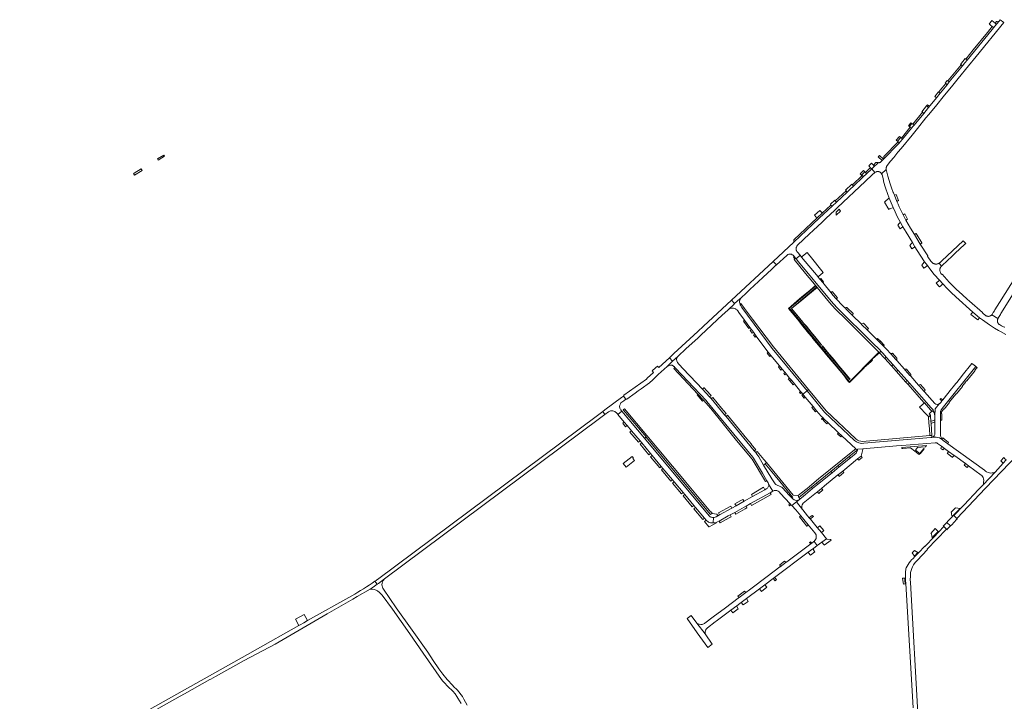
# Model space of a CAD drawing. Header units: metres. Extents: x 166325 to 190320, y 381923 to 404576.
# Tile 479 of 656: x 166775 to 167618, y 394197 to 394781. Entities that reach past the tile are written whole.
import ezdxf

# ---------------------------------------------------------------- set-up
doc = ezdxf.new("R2010")
doc.units = ezdxf.units.M
for name, color, linetype, lineweight in [('B-WE-VH-VERHARDING_ASFALT-GV', 8, 'Continuous', 18), ('B-WE-VH-VERHARDING_BETON-GV', 8, 'Continuous', 18), ('B-WE-VH-VERHARDING_BETONSTRAATSTEEN-GV', 8, 'Continuous', 18), ('B-WE-VH-VERHARDING_HALFVERHARDING-GV', 8, 'Continuous', 18), ('B-WE-VH-VERHARDING_STRAATBAKSTEEN-GV', 8, 'Continuous', 18)]:
    doc.layers.add(name, color=color, linetype=linetype, lineweight=lineweight)

msp = doc.modelspace()

# ---------------------------------------------------------------- linework, layer by layer
at = {"layer": 'B-WE-VH-VERHARDING_ASFALT-GV', "flags": 128}
for points in [[(167271.34, 394439.16), (167276.004, 394442.743), (167274.172, 394445.221), (167269.571, 394441.773), (167081.016, 394301.339)], [(167078.831, 394299.806), (167080.814, 394297.223), (167081.838, 394297.964), (167084.47, 394299.869), (167087.222, 394301.92), (167271.34, 394439.16)], [(167619.786, 394403.787), (167617.206, 394401.072), (167610.329, 394393.313), (167610.295, 394393.277), (167600.216, 394382.552), (167596.14, 394378.413), (167583.75, 394365.158), (167574.991, 394356.156), (167577.633, 394353.699), (167602.129, 394379.481), (167629.454, 394408.063)], [(167544.307, 394181.664), (167537.72, 394298.646), (167537.657, 394301.242), (167537.74, 394303.793), (167537.776, 394305.559), (167537.974, 394307.297), (167538.332, 394309.008), (167538.848, 394310.679), (167539.516, 394312.295), (167540.332, 394313.842), (167541.78, 394315.908), (167543.484, 394317.702), (167552.409, 394327.045), (167552.24, 394327.167), (167568.673, 394344.411), (167566.324, 394346.642), (167562.017, 394342.108), (167561.557, 394341.624), (167558.286, 394338.181), (167550.237, 394329.707), (167550.066, 394329.858), (167544.618, 394324.132), (167541.635, 394320.998), (167540.007, 394319.289), (167538.841, 394318.132), (167537.749, 394316.905), (167536.734, 394315.613), (167535.801, 394314.26), (167534.953, 394312.853), (167534.172, 394311.354), (167533.917, 394310.358), (167533.725, 394309.348), (167533.598, 394308.328), (167533.536, 394307.302), (167533.539, 394306.274), (167533.607, 394305.249), (167533.588, 394302.535), (167533.652, 394300.786), (167533.855, 394297.772), (167540.256, 394191.469)], [(167013.814, 394261.959), (166976.156, 394240.787), (166969.607, 394237.105), (166780.974, 394131.084), (166779.973, 394130.601), (166774.519, 394127.456), (166775.959, 394124.752), (166912.131, 394201.247), (166915.717, 394203.261), (166937.591, 394215.544), (166938.217, 394215.895), (166942.282, 394218.178), (166944.839, 394219.614), (166966.917, 394232.012), (166993.421, 394245.914), (167037.851, 394271.843), (167060, 394284.564), (167063.823, 394286.76), (167074.76, 394293.043), (167076.517, 394294.219), (167078.486, 394295.537), (167079.57, 394296.322), (167080.814, 394297.223), (167078.831, 394299.806)], [(167059.084, 394287.424), (167021.142, 394266.08), (167017.899, 394264.256), (167014.748, 394262.484), (167013.814, 394261.959)]]:
    msp.add_lwpolyline(points, dxfattribs=at)
msp.add_lwpolyline([(167574.767, 394356.364), (167573.551, 394355.125), (167570.861, 394352.303), (167569.891, 394351.267), (167568.924, 394350.25), (167572.147, 394347.187), (167573.126, 394348.214), (167577.38, 394352.678), (167578.015, 394353.344), (167577.633, 394353.699), (167574.991, 394356.156)], close=True, dxfattribs=at)
at = {"layer": 'B-WE-VH-VERHARDING_ASFALT-GV'}
for points in [[(167078.831, 394299.806, -0.0233076), (167059.084, 394287.424)], [(167081.016, 394301.339, -0.0026094), (167078.831, 394299.806)]]:
    msp.add_lwpolyline(points, format="xyb", dxfattribs=at)
at = {"layer": 'B-WE-VH-VERHARDING_BETON-GV', "flags": 128}
msp.add_lwpolyline([(167291.674, 394400.819), (167294.286, 394397.501), (167301.338, 394403.412), (167300.033, 394404.916), (167300.463, 394405.239), (167299.208, 394406.796)], close=True, dxfattribs=at)
at = {"layer": 'B-WE-VH-VERHARDING_BETONSTRAATSTEEN-GV', "flags": 128}
for points in [[(167565.924, 394714.943), (167573.981, 394724.827), (167578.767, 394730.655), (167587.475, 394741.305), (167594.042, 394749.377), (167617.813, 394778.449), (167614.688, 394780.969), (167613.689, 394779.743), (167611.459, 394777.006), (167609.057, 394774.058), (167607.831, 394772.553), (167586.352, 394746.255), (167584.451, 394743.928), (167582.305, 394741.303), (167571.093, 394727.593), (167570.41, 394726.758), (167569.138, 394725.202), (167563.607, 394718.434), (167563.268, 394718), (167560.071, 394714.071), (167554.569, 394707.358), (167553.307, 394705.809), (167549.172, 394700.736), (167540.862, 394690.539), (167539.867, 394689.318), (167538.836, 394688.059), (167531.116, 394678.636), (167529.102, 394676.258), (167528.232, 394675.279), (167527.397, 394674.34), (167514.906, 394661.66), (167514.605, 394661.36), (167513.453, 394660.204), (167512.319, 394659.049), (167512.109, 394658.863), (167511.876, 394658.708), (167511.622, 394658.588), (167511.355, 394658.506), (167511.078, 394658.462), (167510.916, 394658.455), (167510.342, 394658.474), (167508.964, 394657.173), (167507.052, 394655.373), (167504.598, 394653.063), (167507.267, 394650.047), (167507.594, 394650.274), (167507.942, 394650.468), (167508.307, 394650.626), (167508.687, 394650.747), (167509.076, 394650.829), (167509.472, 394650.871), (167509.87, 394650.873), (167510.267, 394650.836), (167510.658, 394650.759), (167511.038, 394650.643), (167511.406, 394650.489), (167511.756, 394650.3), (167512.085, 394650.076), (167512.39, 394649.82), (167512.668, 394649.535), (167512.916, 394649.223), (167513.132, 394648.889), (167517.056, 394652.634), (167516.999, 394653.034), (167516.979, 394653.446), (167516.999, 394653.858), (167517.06, 394654.266), (167517.159, 394654.667), (167517.297, 394655.055), (167517.472, 394655.429), (167517.682, 394655.784), (167517.926, 394656.117), (167520.828, 394659.695), (167523.472, 394662.958), (167527.123, 394667.435), (167529.786, 394670.686), (167539.144, 394682.142), (167543.791, 394687.85), (167551.074, 394696.775), (167553.555, 394699.815), (167560.339, 394708.123)], [(167611.459, 394777.006), (167611.226, 394777.198), (167610.32, 394777.943), (167608.941, 394779.078), (167607.657, 394780.136), (167605.289, 394777.214), (167605.745, 394776.83), (167606.318, 394776.348), (167607.912, 394775.008), (167608.831, 394774.246), (167609.057, 394774.058)], [(167613.689, 394779.743), (167611.641, 394779.549), (167610.32, 394777.943), (167611.226, 394777.198), (167611.459, 394777.006)], [(167585.222, 394747.193), (167586.104, 394746.461), (167586.352, 394746.255), (167607.831, 394772.553), (167609.057, 394774.058), (167608.831, 394774.246), (167607.912, 394775.008), (167603.758, 394769.919), (167591.682, 394755.161)], [(167586.352, 394746.255), (167586.104, 394746.461), (167585.222, 394747.193), (167584.66, 394747.649), (167580.629, 394742.708), (167581.198, 394742.264), (167582.063, 394741.513), (167582.305, 394741.303), (167584.451, 394743.928)], [(167581.198, 394742.264), (167571.337, 394730.211), (167569.965, 394728.537), (167570.853, 394727.794), (167571.093, 394727.593), (167582.305, 394741.303), (167582.063, 394741.513)], [(167567.478, 394726.655), (167568.047, 394726.182), (167568.909, 394725.407), (167569.138, 394725.202), (167570.41, 394726.758), (167571.093, 394727.593), (167570.853, 394727.794), (167569.965, 394728.537), (167569.403, 394728.982)], [(167569.138, 394725.202), (167568.909, 394725.407), (167568.047, 394726.182), (167563.405, 394720.496), (167562.121, 394718.958), (167563.268, 394718), (167563.607, 394718.434)], [(167560.071, 394714.071), (167563.268, 394718), (167562.121, 394718.958), (167561.744, 394719.273), (167558.566, 394715.282)], [(167553.307, 394705.809), (167553.08, 394706.003), (167552.193, 394706.765), (167551.622, 394707.201), (167547.477, 394702.145), (167548.049, 394701.675), (167548.93, 394700.938), (167549.172, 394700.736)], [(167554.569, 394707.358), (167553.462, 394707.24), (167552.423, 394708.133), (167551.622, 394707.201), (167552.193, 394706.765), (167553.08, 394706.003), (167553.307, 394705.809)], [(167548.049, 394701.675), (167539.717, 394691.486), (167540.617, 394690.742), (167540.862, 394690.539), (167549.172, 394700.736), (167548.93, 394700.938)], [(167537.673, 394688.975), (167529.996, 394679.582), (167530.887, 394678.833), (167531.116, 394678.636), (167538.836, 394688.059), (167538.582, 394688.259)], [(167539.127, 394691.948), (167538.234, 394692.63), (167536.199, 394690.14), (167537.108, 394689.453)], [(167538.582, 394688.259), (167538.836, 394688.059), (167539.867, 394689.318), (167540.862, 394690.539), (167540.617, 394690.742), (167539.717, 394691.486), (167539.127, 394691.948), (167537.108, 394689.453), (167537.673, 394688.975)], [(167528.232, 394675.279), (167529.102, 394676.258), (167531.116, 394678.636), (167530.887, 394678.833), (167529.996, 394679.582), (167529.422, 394680.033), (167526.626, 394676.755), (167527.176, 394676.259), (167528.026, 394675.471)], [(167527.176, 394676.259), (167514.873, 394663.746), (167514.906, 394661.66), (167527.397, 394674.34), (167528.232, 394675.279), (167528.026, 394675.471)], [(166898.689, 394664.029), (166898.109, 394664.881), (166892.644, 394661.649), (166893.261, 394660.693)], [(167514.605, 394661.36), (167511.322, 394664.544), (167510.24, 394663.436), (167513.453, 394660.204)], [(166879.462, 394651.778), (166878.611, 394653.206), (166872.557, 394649.518), (166871.978, 394649.165), (166872.813, 394647.736)], [(167465.612, 394610.891), (167472.717, 394617.583), (167475.257, 394619.977), (167498.927, 394642.252), (167505.285, 394648.199), (167507.014, 394649.833), (167507.267, 394650.047), (167504.598, 394653.063), (167500.22, 394648.942), (167497.386, 394646.274), (167489.048, 394638.425), (167486.133, 394635.681), (167483.595, 394633.295), (167474.41, 394624.658), (167470.656, 394621.127), (167459.691, 394610.816), (167437.888, 394590.275), (167420.073, 394573.906), (167422.906, 394570.867), (167431.837, 394579.058), (167432.113, 394579.302), (167432.431, 394579.533), (167432.772, 394579.731), (167433.131, 394579.893), (167433.504, 394580.018), (167433.889, 394580.104), (167434.28, 394580.151), (167434.673, 394580.158), (167435.066, 394580.125), (167435.453, 394580.052), (167435.83, 394579.941), (167436.195, 394579.792), (167436.542, 394579.606), (167436.869, 394579.386), (167437.172, 394579.135), (167437.448, 394578.853), (167438.178, 394577.963), (167439.315, 394576.566), (167439.744, 394576.033), (167443.217, 394579.144), (167442.704, 394579.76), (167441.512, 394581.172), (167440.781, 394582.059), (167440.722, 394582.135), (167440.487, 394582.477), (167440.286, 394582.84), (167440.12, 394583.221), (167439.993, 394583.616), (167439.903, 394584.021), (167439.854, 394584.433), (167439.844, 394584.848), (167439.874, 394585.262), (167439.944, 394585.671), (167440.052, 394586.072), (167440.199, 394586.46), (167440.383, 394586.832), (167440.602, 394587.185), (167440.853, 394587.515), (167441.135, 394587.819), (167451.321, 394597.426), (167454.341, 394600.274), (167462.076, 394607.569)], [(167502.729, 394653.339), (167499.225, 394650.025), (167500.005, 394649.177), (167500.22, 394648.942), (167504.598, 394653.063), (167504.375, 394653.297), (167503.585, 394654.127)], [(167507.052, 394655.373), (167506.84, 394655.601), (167506.06, 394656.442), (167504.519, 394658.042), (167502.047, 394655.738), (167503.585, 394654.127), (167504.375, 394653.297), (167504.598, 394653.063)], [(167508.964, 394657.173), (167510.342, 394658.474), (167508.257, 394658.522), (167506.06, 394656.442), (167506.84, 394655.601), (167507.052, 394655.373)], [(167496.383, 394647.34), (167488.038, 394639.511), (167488.831, 394638.659), (167489.048, 394638.425), (167497.386, 394646.274), (167497.165, 394646.509)], [(167498.683, 394650.522), (167497.711, 394651.613), (167494.848, 394648.901), (167495.836, 394647.858)], [(167496.383, 394647.34), (167497.165, 394646.509), (167497.386, 394646.274), (167500.22, 394648.942), (167500.005, 394649.177), (167499.225, 394650.025), (167498.683, 394650.522), (167495.836, 394647.858)], [(167483.595, 394633.295), (167486.133, 394635.681), (167489.048, 394638.425), (167488.831, 394638.659), (167488.038, 394639.511), (167487.487, 394640.036), (167482.076, 394634.904), (167482.583, 394634.378), (167483.379, 394633.526)], [(167482.583, 394634.378), (167473.404, 394625.747), (167474.191, 394624.895), (167474.41, 394624.658), (167483.595, 394633.295), (167483.379, 394633.526)], [(167519.175, 394618.299), (167519.672, 394618.772), (167520.31, 394619.048), (167522.863, 394620.154), (167519.639, 394627.971), (167518.923, 394627.672), (167516.144, 394625.131), (167515.513, 394624.554)], [(167526.167, 394625.323), (167527.657, 394626.005), (167525.576, 394631.3), (167524.004, 394630.752)], [(167457.817, 394611.069), (167437.975, 394592.358), (167437.888, 394590.275), (167459.691, 394610.816), (167470.656, 394621.127), (167470.436, 394621.361), (167469.654, 394622.193), (167462.256, 394615.242)], [(167469.654, 394622.193), (167470.436, 394621.361), (167470.656, 394621.127), (167474.41, 394624.658), (167474.191, 394624.895), (167473.404, 394625.747), (167472.879, 394626.26), (167469.162, 394622.767)], [(167457.022, 394611.909), (167457.817, 394611.069), (167462.256, 394615.242), (167461.468, 394616.074), (167460.887, 394616.703), (167460.105, 394617.549), (167455.676, 394613.363)], [(167474.199, 394613.52), (167477.76, 394616.892), (167476.704, 394618.617), (167474.031, 394616.126)], [(167535.389, 394609.962), (167532.933, 394614.619), (167531.461, 394613.847), (167533.913, 394609.159)], [(167531.361, 394603.386), (167529.242, 394607.157), (167528.572, 394606.783), (167528.046, 394606.213), (167526.968, 394605.046), (167528.907, 394601.889), (167530.547, 394602.889)], [(167547.574, 394589.584), (167547.512, 394589.687), (167542.666, 394597.667), (167541.219, 394596.808), (167546.173, 394588.715)], [(167541.695, 394586.348), (167539.473, 394589.978), (167538.519, 394588.895), (167537.237, 394587.438), (167538.89, 394584.659), (167540.497, 394585.627)], [(167565.235, 394570.717), (167566.702, 394572.087), (167567.435, 394572.767), (167575.175, 394579.951), (167576.123, 394580.835), (167584.152, 394588.319), (167585.217, 394589.299), (167583.036, 394591.453), (167564.601, 394574.307), (167563.297, 394573.067), (167562.762, 394572.601), (167562.468, 394572.39), (167564.316, 394569.838), (167564.633, 394570.155)], [(167438.178, 394577.963), (167437.646, 394577.457), (167438.784, 394576.079), (167439.315, 394576.566)], [(167444.544, 394577.526), (167458.66, 394560.611), (167459.354, 394561.189), (167462.614, 394563.94), (167463.056, 394564.307), (167451.832, 394578.291), (167451.548, 394578.645), (167449.24, 394581.46), (167445.389, 394578.234)], [(167419.056, 394567.276), (167422.02, 394570.025), (167422.906, 394570.867), (167420.073, 394573.906), (167384.337, 394540.695), (167387.158, 394537.688), (167391.461, 394541.725), (167392.337, 394542.502), (167397.243, 394547.045), (167400.081, 394549.673), (167407.679, 394556.709), (167411.225, 394560.003)], [(167438.784, 394576.079), (167438.105, 394575.429), (167447.864, 394563.605), (167454.044, 394556.117), (167456.524, 394553.113), (167456.698, 394552.902), (167457.463, 394551.976), (167457.848, 394551.509), (167467.05, 394540.36), (167470.52, 394536.25), (167473.99, 394532.59), (167482.355, 394524.342), (167483.883, 394522.836), (167503.685, 394503.312), (167510.144, 394496.657), (167510.687, 394496.098), (167511.159, 394495.612), (167512.523, 394496.902), (167511.472, 394498.014), (167505.352, 394504.096), (167475.23, 394533.82), (167471.8, 394537.39), (167468.37, 394541.45), (167441.935, 394573.412), (167439.744, 394576.033), (167439.315, 394576.566)], [(167549.791, 394568.45), (167552.275, 394570.321), (167549.976, 394573.408), (167549.338, 394572.96), (167548.672, 394572.092), (167547.932, 394571.129), (167547.559, 394570.642), (167549.408, 394568.162)], [(167609.727, 394531.528), (167608.731, 394529.976), (167607.764, 394528.456), (167607.549, 394528.182), (167612.695, 394524.867), (167612.889, 394525.212), (167613.874, 394526.796), (167614.835, 394528.327), (167615.342, 394529.138), (167627.333, 394548.332), (167630.37, 394553.235), (167636.939, 394563.725), (167631.782, 394566.923), (167625.226, 394556.441), (167623.704, 394553.949), (167614.184, 394538.707), (167610.214, 394532.33)], [(167460.218, 394558.716), (167462.614, 394555.8), (167463.213, 394556.423), (167460.913, 394559.288)], [(167562.803, 394551.967), (167563.692, 394552.788), (167565.603, 394554.552), (167562.608, 394557.848), (167559.777, 394555.326)], [(167470.83, 394547.953), (167469.785, 394547.072), (167471.43, 394545.07), (167474.264, 394541.765), (167475.262, 394542.709)], [(167482.322, 394533.405), (167482.562, 394533.167), (167487.598, 394528.182), (167488.279, 394527.508), (167488.681, 394529.199), (167483.33, 394534.408), (167483.14, 394534.231), (167482.563, 394534.419), (167481.542, 394534.177)], [(167597.033, 394525.629), (167591.349, 394530.514), (167590.173, 394529.154), (167589.597, 394528.49), (167595.552, 394523.75)], [(167395.537, 394523.655), (167394.603, 394522.779), (167399.256, 394516.488), (167400.292, 394517.223)], [(167500.752, 394515.163), (167501.763, 394516.319), (167497.487, 394520.898), (167495.442, 394520.417), (167496.243, 394519.625)], [(167401.518, 394515.564), (167400.522, 394514.769), (167402.277, 394512.367), (167403.31, 394513.141)], [(167404.462, 394511.582), (167403.38, 394510.811), (167404.69, 394509.08), (167405.714, 394509.889)], [(167508.834, 394507.115), (167511.29, 394504.65), (167512.013, 394505.386), (167509.452, 394507.801), (167508.454, 394507.493)], [(167415.982, 394496.051), (167414.989, 394495.232), (167417.296, 394492.441), (167418.287, 394493.252)], [(167511.159, 394495.612), (167515.411, 394491.23), (167515.799, 394490.794), (167517.066, 394491.922), (167514.4, 394494.917), (167512.523, 394496.902)], [(167314.198, 394469.927), (167317.011, 394472.473), (167321.713, 394476.827), (167329.41, 394483.953), (167334.019, 394488.325), (167331.269, 394491.359), (167322.198, 394482.9), (167321.066, 394484.192), (167319.372, 394482.664), (167316.536, 394480.106), (167317.728, 394478.804), (167312.296, 394473.772), (167311.529, 394473.1), (167292.324, 394459.169), (167292.08, 394458.55), (167291.948, 394458.452), (167293.823, 394455.814), (167294.81, 394455.89), (167301.943, 394461.021), (167304.55, 394462.916), (167307.021, 394464.712)], [(167425.641, 394484.321), (167424.609, 394483.489), (167426.812, 394480.802), (167427.842, 394481.648)], [(167515.799, 394490.794), (167521.612, 394484.256), (167522.883, 394485.387), (167517.066, 394491.922)], [(167521.612, 394484.256), (167525.737, 394479.618), (167527.01, 394480.751), (167522.883, 394485.387)], [(167363.409, 394453.844), (167362.793, 394454.576), (167336.45, 394482.487), (167335.902, 394483.102), (167334.995, 394482.179), (167355.686, 394460.247), (167360.521, 394454.984), (167366.753, 394447.967), (167376.174, 394436.087), (167376.096, 394436.025), (167381.903, 394428.861), (167388.745, 394420.513), (167393.173, 394415.094), (167402.098, 394404.288), (167402.184, 394404.351), (167413.631, 394385.15), (167414.868, 394385.85), (167410.912, 394392.485), (167403.232, 394405.401), (167403.011, 394405.739), (167402.77, 394406.022)], [(167430.403, 394478.539), (167429.408, 394477.741), (167429.373, 394477.713), (167430.219, 394476.679), (167431.241, 394477.521)], [(167525.737, 394479.618), (167533.658, 394470.711), (167534.935, 394471.847), (167527.01, 394480.751)], [(167434.179, 394473.954), (167433.269, 394473.248), (167433.131, 394473.141), (167434.496, 394471.452), (167434.786, 394471.164), (167435.808, 394471.976), (167435.54, 394472.301)], [(167435.808, 394471.976), (167434.786, 394471.164), (167437.331, 394468.085), (167438.307, 394468.94)], [(167535.709, 394468.405), (167536.987, 394469.543), (167534.935, 394471.847), (167533.658, 394470.711)], [(167355.686, 394460.247), (167354.926, 394459.531), (167359.695, 394454.239), (167360.521, 394454.984)], [(167360.945, 394465.639), (167360.837, 394465.565), (167359.618, 394464.377), (167365.737, 394457.885), (167367.046, 394458.999), (167362.942, 394463.205)], [(167443.695, 394462.398), (167442.653, 394461.561), (167443.456, 394460.593), (167444.481, 394461.444)], [(167445.655, 394460.019), (167444.619, 394459.183), (167446.687, 394456.706), (167447.692, 394457.545)], [(167378.498, 394442.444), (167379.753, 394443.443), (167375.941, 394448.101), (167376.034, 394448.177), (167368.418, 394457.399), (167367.091, 394456.332)], [(167549.75, 394452.615), (167545.693, 394448.888), (167551.451, 394442.747), (167553.167, 394440.916), (167553.249, 394440.426), (167554.867, 394441.992), (167553.798, 394443.166), (167556.536, 394445.702), (167555.644, 394446.128), (167555.338, 394446.4), (167555.05, 394446.655)], [(167563.379, 394455.506), (167564.722, 394454.332), (167565.433, 394455.218), (167564.219, 394456.191), (167563.859, 394456.479), (167563.164, 394455.694)], [(167312.037, 394424.667), (167311.999, 394424.635), (167292.669, 394447.6), (167291.638, 394446.811), (167292, 394446.383), (167311.356, 394423.464), (167311.295, 394423.413), (167329.152, 394401.897), (167366.542, 394357.067), (167367.79, 394358.15), (167366.942, 394359.182), (167366.778, 394359.069), (167345.315, 394384.788), (167344.113, 394386.23)], [(167405.248, 394412.493), (167401.401, 394417.167), (167401.518, 394417.268), (167397.688, 394421.861), (167388.795, 394432.77), (167388.748, 394432.732), (167381.071, 394442.023), (167379.757, 394440.953), (167403.929, 394411.555)], [(167454.356, 394449.452), (167453.372, 394448.64), (167456.489, 394444.953), (167457.349, 394445.818)], [(167553.965, 394432.306), (167554.034, 394431.045), (167554.048, 394430.778), (167554.385, 394424.593), (167556.104, 394424.766), (167555.464, 394434.861), (167555.344, 394436.752), (167555.037, 394441.589), (167554.867, 394441.992), (167553.249, 394440.426), (167553.361, 394439.753)], [(167292.53, 394436.207), (167291.235, 394435.132), (167293.72, 394432.162), (167295.03, 394433.262)], [(167461.616, 394439.119), (167462.279, 394438.49), (167463.244, 394439.373), (167462.629, 394440.046)], [(167463.811, 394438.754), (167462.94, 394437.863), (167466.17, 394434.785), (167467.044, 394435.704)], [(167558.659, 394438.113), (167555.344, 394436.752), (167555.464, 394434.861), (167558.656, 394436.313)], [(167297.461, 394427.668), (167304.734, 394418.948), (167306.065, 394420.019), (167298.777, 394428.769)], [(167476.202, 394427.064), (167475.39, 394426.131), (167478.015, 394423.471), (167479.017, 394424.408)], [(167313.726, 394408.189), (167315.046, 394409.278), (167307.521, 394418.3), (167306.2, 394417.209)], [(167412.211, 394404.017), (167406.479, 394411.001), (167405.249, 394409.991), (167406.177, 394408.818), (167407.817, 394406.3), (167411.902, 394399.421), (167413.183, 394400.434), (167414.352, 394401.458)], [(167485.328, 394406.716), (167492.356, 394412.452), (167492.326, 394412.869), (167491.294, 394412.825), (167490.882, 394413.214), (167489.794, 394412.329), (167459.083, 394387.484), (167453.179, 394382.632), (167449.262, 394379.417), (167444.538, 394375.538), (167441.686, 394373.19), (167442.15, 394371.565), (167443.447, 394372.6), (167452.977, 394380.364), (167452.953, 394380.394), (167457.281, 394383.916), (167469.628, 394393.907), (167475.847, 394398.965)], [(167543.853, 394414.513), (167550.544, 394415.084), (167550.746, 394415.101), (167551.599, 394416.188), (167530.451, 394414.507), (167530.377, 394413.471), (167531.182, 394413.534), (167537.89, 394414.059), (167541.548, 394411.211), (167544.121, 394409.153), (167545.238, 394408.34), (167545.926, 394409.162), (167546.094, 394409.007), (167549.513, 394413.223), (167549.254, 394413.469), (167545.811, 394409.157), (167542.018, 394412.129)], [(167565.521, 394412.475), (167566.023, 394412.848), (167567.001, 394413.577), (167564.36, 394415.491), (167564.023, 394414.135), (167563.877, 394413.548)], [(167573.919, 394405.9), (167574.233, 394406.324), (167575.203, 394407.634), (167570.547, 394411.008), (167569.74, 394409.996), (167569.463, 394409.649), (167569.365, 394409.526)], [(167322.981, 394397.081), (167324.308, 394398.168), (167316.463, 394407.554), (167315.126, 394406.489)], [(167486.301, 394405.503), (167485.328, 394406.716), (167475.847, 394398.965), (167476.814, 394397.792)], [(167493.442, 394403.5), (167496.428, 394405.927), (167495.546, 394407.014), (167492.546, 394404.605), (167493.24, 394403.748)], [(167584.876, 394400.625), (167583.822, 394399.259), (167586.451, 394397.353), (167587.504, 394398.721)], [(167619.786, 394403.787), (167618.487, 394405.086), (167618.106, 394405.467), (167617.752, 394405.786), (167615.208, 394402.901), (167617.206, 394401.072)], [(167324.434, 394395.419), (167332.597, 394385.563), (167333.907, 394386.654), (167325.722, 394396.434)], [(167470.586, 394392.739), (167469.628, 394393.907), (167457.281, 394383.916), (167458.273, 394382.71)], [(167479.777, 394394.191), (167478.956, 394393.522), (167475.985, 394391.131), (167475.678, 394390.881), (167476.317, 394390.189), (167476.821, 394389.645), (167480.829, 394392.917), (167480.472, 394393.355)], [(167334.02, 394383.851), (167341.721, 394374.627), (167343.048, 394375.718), (167335.331, 394384.922)], [(167400.772, 394366.337), (167401.609, 394364.839), (167418.385, 394374.2), (167418.184, 394374.58), (167417.582, 394375.714)], [(167401.467, 394374.218), (167402.499, 394372.377), (167413.037, 394378.233), (167411.85, 394380.342)], [(167436.076, 394371.257), (167436.918, 394372.057), (167436.519, 394372.164), (167436.477, 394372.214), (167434.668, 394374.521), (167433.793, 394373.7)], [(167453.917, 394379.187), (167452.977, 394380.364), (167443.447, 394372.6), (167442.15, 394371.565), (167443.237, 394370.376), (167444.444, 394371.372), (167447.93, 394374.248)], [(167461.618, 394379.421), (167458.086, 394376.551), (167458.828, 394375.679), (167459.282, 394375.098), (167462.747, 394378.085), (167462.277, 394378.657)], [(167350.87, 394363.65), (167352.182, 394364.73), (167344.46, 394374.008), (167343.14, 394372.892)], [(167395.195, 394368.319), (167394.045, 394369.86), (167392.444, 394368.956), (167387.425, 394366.122), (167388.333, 394364.487)], [(167361.302, 394353.846), (167353.617, 394363.002), (167352.313, 394361.915), (167359.976, 394352.736)], [(167373.418, 394358.316), (167374.273, 394356.705), (167384.75, 394362.514), (167383.855, 394364.139)], [(167388.111, 394357.362), (167396.11, 394361.806), (167397.706, 394362.633), (167396.918, 394364.203), (167395.292, 394363.302), (167387.265, 394358.859)], [(167576.41, 394362.832), (167572.648, 394358.887), (167572.838, 394358.094), (167573.04, 394357.253), (167573.551, 394355.125), (167574.767, 394356.364), (167580.438, 394362.145)], [(167383.244, 394356.631), (167381.741, 394355.799), (167373.826, 394351.413), (167374.662, 394349.898), (167382.584, 394354.266), (167384.05, 394355.119)], [(167442.792, 394354.985), (167449.1, 394347.039), (167449.455, 394347.356), (167450.288, 394348.102), (167443.852, 394355.848)], [(167451.889, 394353.184), (167452.298, 394353.512), (167453.869, 394354.672), (167454.592, 394355.252), (167453.652, 394356.249), (167453.065, 394355.783), (167451.038, 394354.22)], [(167568.924, 394350.25), (167566.722, 394347.932), (167565.889, 394347.055), (167566.324, 394346.642), (167568.673, 394344.411), (167569.108, 394343.998), (167569.953, 394344.884), (167572.147, 394347.187)], [(167461.463, 394341.541), (167463.157, 394342.945), (167463.653, 394343.356), (167460.256, 394347.302), (167458.548, 394345.787), (167457.976, 394345.782)], [(167557.851, 394338.594), (167561.582, 394342.521), (167558.863, 394344.959), (167555.315, 394340.852), (167555.848, 394340.377), (167556.343, 394337.006)], [(167465.794, 394336.274), (167461.903, 394333.365), (167463.467, 394331.239), (167463.794, 394330.794), (167469.763, 394335.126), (167469.383, 394335.576), (167466.267, 394335.812)], [(167450.179, 394324.6), (167451.605, 394322.8), (167452.036, 394322.255), (167455.739, 394325.029), (167455.575, 394325.268), (167454.625, 394326.648), (167454.698, 394327.978), (167454.045, 394327.49)], [(167544.183, 394324.546), (167541.246, 394326.303), (167539.222, 394324.14), (167541.2, 394321.412)], [(167421.438, 394303.111), (167420.202, 394302.187), (167421.791, 394300.146), (167423.034, 394301.235)], [(167530.908, 394302.289), (167531.88, 394297.422), (167533.256, 394297.736), (167533.053, 394300.755), (167532.988, 394302.513), (167531.301, 394302.331)], [(167396.637, 394290.155), (167395.644, 394291.232), (167389.976, 394287.079), (167390.924, 394285.878)], [(167414.703, 394294.782), (167413.045, 394296.836), (167408.51, 394293.446), (167410.182, 394291.026)], [(167398.803, 394282.445), (167397.257, 394285.032), (167392.633, 394281.575), (167394.588, 394279.608)], [(167390.114, 394276.282), (167388.921, 394278.072), (167388.925, 394278.801), (167383.884, 394275.03), (167385.634, 394272.759)], [(167354.781, 394264.014), (167349.925, 394270.434), (167346.403, 394267.932), (167355.115, 394255.737), (167364.26, 394243.031), (167367.783, 394245.78), (167361.915, 394254.734)]]:
    msp.add_lwpolyline(points, close=True, dxfattribs=at)
for points in [[(167618.417, 394517.706), (167617.983, 394517.586), (167617.492, 394517.84), (167615.908, 394518.716), (167614.246, 394519.736), (167613.943, 394519.931), (167613.632, 394520.175), (167613.347, 394520.45), (167613.091, 394520.752), (167612.867, 394521.078), (167612.677, 394521.425), (167612.523, 394521.79), (167612.407, 394522.168), (167612.33, 394522.556), (167612.292, 394522.95), (167612.294, 394523.346), (167612.336, 394523.74), (167612.418, 394524.127), (167612.538, 394524.504), (167612.695, 394524.867), (167607.549, 394528.182), (167607.274, 394527.892), (167606.973, 394527.632), (167606.646, 394527.403), (167606.298, 394527.208), (167605.932, 394527.048), (167605.553, 394526.926), (167605.163, 394526.843), (167604.766, 394526.799), (167604.367, 394526.795), (167603.97, 394526.832), (167603.579, 394526.907), (167603.196, 394527.022), (167602.828, 394527.174), (167602.476, 394527.362), (167599.437, 394529.834), (167599.642, 394530.078), (167588.28, 394539.898), (167586.421, 394541.55), (167586.415, 394541.549), (167582.4, 394545.119), (167577.043, 394550.034), (167575.033, 394551.974), (167570.96, 394556.192), (167564.84, 394562.928), (167564.611, 394562.713), (167564.317, 394563.064), (167564.145, 394563.263), (167563.876, 394563.621), (167563.64, 394564.002), (167563.439, 394564.402), (167563.275, 394564.819), (167563.148, 394565.249), (167563.06, 394565.688), (167563.012, 394566.134), (167563.004, 394566.582), (167563.035, 394567.029), (167563.107, 394567.471), (167563.217, 394567.906), (167563.366, 394568.328), (167563.552, 394568.736), (167563.773, 394569.125), (167564.029, 394569.494), (167564.316, 394569.838), (167562.468, 394572.39), (167562.088, 394572.16), (167561.688, 394571.966), (167561.272, 394571.808), (167560.844, 394571.689), (167560.407, 394571.608), (167559.964, 394571.567), (167559.52, 394571.567), (167559.077, 394571.606), (167558.64, 394571.684), (167558.211, 394571.802), (167557.795, 394571.958), (167557.394, 394572.15), (167557.012, 394572.378), (167556.653, 394572.639), (167556.318, 394572.931), (167556.011, 394573.253), (167555.734, 394573.6), (167555.338, 394574.09), (167552.806, 394577.658), (167552.496, 394578.113), (167552.602, 394578.54), (167546.173, 394588.715), (167541.219, 394596.808), (167537.802, 394602.463), (167533.913, 394609.159), (167531.461, 394613.847), (167530.425, 394615.923), (167529.306, 394618.248), (167528.223, 394620.59), (167527.177, 394622.949), (167526.167, 394625.323), (167524.004, 394630.752), (167523.289, 394632.7), (167522.878, 394632.91), (167521.482, 394636.952), (167520.333, 394640.444), (167518.475, 394646.981), (167517.614, 394650.346), (167517.056, 394652.634), (167513.132, 394648.889), (167513.456, 394648.113), (167514.016, 394646.108), (167514.35, 394644.573), (167515.079, 394641.596), (167516.179, 394637.82), (167516.74, 394636.083), (167518.054, 394632.154), (167519.639, 394627.971), (167522.863, 394620.154), (167524.575, 394616.354), (167526.521, 394612.372), (167529.242, 394607.157), (167531.361, 394603.386), (167533.991, 394598.948), (167539.473, 394589.978), (167541.695, 394586.348), (167543.564, 394583.254), (167549.976, 394573.408), (167552.275, 394570.321), (167554.465, 394567.443), (167558.261, 394562.778), (167562.608, 394557.848), (167565.603, 394554.552), (167569.145, 394550.792), (167572.665, 394547.216), (167576.653, 394543.529), (167591.349, 394530.514), (167597.033, 394525.629), (167599.504, 394523.73), (167601.507, 394522.274), (167605.644, 394519.474), (167609.903, 394516.761), (167613.39, 394514.691), (167614.975, 394513.776), (167619.521, 394511.33)], [(167462.614, 394555.8), (167460.218, 394558.716), (167458.81, 394560.43), (167458.66, 394560.611), (167444.544, 394577.526), (167443.217, 394579.144), (167439.744, 394576.033), (167441.935, 394573.412), (167468.37, 394541.45), (167471.8, 394537.39), (167475.23, 394533.82), (167505.352, 394504.096), (167511.472, 394498.014), (167512.523, 394496.902), (167514.4, 394494.917), (167517.066, 394491.922), (167522.883, 394485.387), (167527.01, 394480.751), (167534.935, 394471.847), (167536.987, 394469.543), (167555.689, 394448.533)], [(167558.648, 394452.174), (167549.732, 394462.206), (167549.224, 394462.778), (167545.22, 394467.284), (167544.709, 394467.859), (167538.002, 394475.404), (167537.281, 394476.216), (167533.229, 394480.776), (167532.584, 394481.502), (167526.003, 394488.906), (167525.039, 394489.991), (167521.217, 394494.293), (167520.739, 394494.825), (167517.629, 394498.287), (167514.95, 394500.977), (167514.533, 394501.395), (167511.29, 394504.65), (167508.834, 394507.115), (167508.454, 394507.493), (167500.752, 394515.163), (167496.243, 394519.625), (167495.442, 394520.417), (167488.279, 394527.508), (167487.598, 394528.182), (167482.562, 394533.167), (167482.322, 394533.405), (167481.542, 394534.177), (167478.66, 394537.03), (167475.28, 394540.58), (167474.264, 394541.765), (167471.43, 394545.07), (167469.785, 394547.072), (167462.614, 394555.8)], [(167376.842, 394528.049), (167378.395, 394529.494), (167381.769, 394532.632), (167386.631, 394537.194), (167387.158, 394537.688), (167384.337, 394540.695), (167360.388, 394518.427), (167355.522, 394513.906), (167335.112, 394494.942), (167331.269, 394491.359), (167334.019, 394488.325), (167338.351, 394492.252)], [(167392.337, 394542.502), (167391.461, 394541.725), (167387.158, 394537.688), (167386.631, 394537.194), (167381.769, 394532.632)], [(167393.374, 394534.421), (167392.039, 394536.449)], [(167338.58, 394492.498), (167345.679, 394499.102), (167347.969, 394501.233), (167355.772, 394508.491), (167358.046, 394510.603), (167376.842, 394528.049)], [(167389.28, 394532.176), (167389.774, 394531.452), (167390.87, 394529.969), (167395.537, 394523.655), (167400.292, 394517.223), (167401.518, 394515.564), (167403.31, 394513.141), (167404.462, 394511.582), (167405.714, 394509.889), (167415.601, 394496.513), (167415.982, 394496.051), (167418.287, 394493.252), (167425.641, 394484.321), (167427.842, 394481.648), (167430.403, 394478.539), (167431.241, 394477.521), (167434.179, 394473.954), (167435.54, 394472.301), (167435.808, 394471.976), (167438.307, 394468.94), (167443.695, 394462.398), (167444.481, 394461.444), (167445.655, 394460.019), (167449.21, 394462.959), (167419.267, 394499.361), (167393.374, 394534.421)], [(167338.351, 394492.252), (167334.019, 394488.325), (167329.41, 394483.953)], [(167421.248, 394384.032), (167418.935, 394387.679), (167411.902, 394399.421), (167407.817, 394406.3), (167406.177, 394408.818), (167405.249, 394409.991), (167403.929, 394411.555), (167379.757, 394440.953), (167378.498, 394442.444), (167367.091, 394456.332), (167366.438, 394457.111), (167365.737, 394457.885), (167359.618, 394464.377), (167349.073, 394475.598), (167347.926, 394476.818), (167339.135, 394486.172), (167338.558, 394486.847)], [(167565.021, 394447.971), (167593.81, 394483.789), (167593.24, 394484.248), (167592.555, 394484.8), (167591.088, 394485.982), (167590.49, 394486.464), (167590.423, 394486.38), (167582.076, 394475.971), (167581.444, 394475.183), (167577.41, 394470.153), (167576.668, 394469.228), (167574.321, 394466.301), (167572.968, 394464.615), (167565.571, 394455.391), (167565.433, 394455.218), (167564.722, 394454.332)], [(167335.387, 394483.678), (167335.902, 394483.102), (167336.45, 394482.487), (167362.793, 394454.576), (167363.409, 394453.844), (167402.77, 394406.022), (167403.011, 394405.739), (167403.232, 394405.401), (167410.912, 394392.485), (167414.868, 394385.85), (167415.8, 394384.265)], [(167564.591, 394437.921), (167564.627, 394443.285), (167564.377, 394443.276), (167564.374, 394444.916), (167566.394, 394447.527), (167566.672, 394447.304), (167571.311, 394453.072), (167571.063, 394453.271), (167576.941, 394460.486), (167577.147, 394460.328), (167582.332, 394466.774), (167582.359, 394467.317), (167583.758, 394469.01), (167584.101, 394468.974), (167584.402, 394469.348), (167584.424, 394469.778), (167585.81, 394471.426), (167586.082, 394471.437), (167593.194, 394480.279), (167593.028, 394480.679), (167594.615, 394482.593), (167595.149, 394482.71), (167595.094, 394482.754), (167593.81, 394483.789), (167565.021, 394447.971)], [(167555.689, 394448.533), (167536.987, 394469.543), (167535.709, 394468.405), (167549.395, 394453.014), (167549.75, 394452.615)], [(167489.96, 394420.487), (167464.275, 394444.636), (167449.21, 394462.959), (167445.655, 394460.019), (167447.692, 394457.545), (167454.356, 394449.452), (167457.349, 394445.818), (167461.201, 394441.384), (167462.629, 394440.046), (167463.244, 394439.373), (167463.811, 394438.754), (167467.044, 394435.704), (167476.202, 394427.064), (167479.017, 394424.408), (167490.882, 394413.214), (167491.294, 394412.825), (167492.326, 394412.869), (167496.872, 394413.145), (167496.859, 394413.29), (167525.83, 394415.71), (167530.454, 394416.096), (167558.841, 394418.475)], [(167290.382, 394453.236), (167292.103, 394454.525), (167293.823, 394455.814), (167291.948, 394458.452), (167290.223, 394457.169), (167275.979, 394446.576), (167274.172, 394445.221), (167276.004, 394442.743), (167279.042, 394444.918)], [(167549.75, 394452.615), (167555.05, 394446.655), (167555.338, 394446.4), (167555.644, 394446.128), (167556.536, 394445.702), (167556.827, 394445.563), (167557.577, 394445.11), (167558.142, 394444.44)], [(167558.142, 394444.44), (167558.54, 394442.941), (167558.665, 394441.374), (167559.056, 394447.646), (167562.714, 394452.067)], [(167562.714, 394452.067), (167559.056, 394447.646), (167558.665, 394441.374), (167558.659, 394438.113), (167558.656, 394436.313), (167558.64, 394426.927)], [(167564.722, 394454.332), (167563.709, 394453.069), (167562.881, 394452.207)], [(167286.138, 394443.92), (167286.783, 394443.142)], [(167286.783, 394443.142), (167287.056, 394442.813), (167290.509, 394445.609), (167290.316, 394445.84), (167290.282, 394445.881), (167289.534, 394446.78)], [(167309.934, 394422.275), (167309.853, 394422.372), (167290.509, 394445.609), (167287.056, 394442.813), (167292.53, 394436.207), (167295.03, 394433.262), (167298.777, 394428.769), (167306.065, 394420.019), (167307.521, 394418.3), (167315.046, 394409.278), (167316.463, 394407.554), (167324.308, 394398.168), (167325.722, 394396.434), (167333.907, 394386.654), (167335.331, 394384.922), (167343.048, 394375.718), (167344.46, 394374.008), (167352.182, 394364.73), (167353.617, 394363.002), (167361.302, 394353.846), (167362.714, 394352.116)], [(167563.532, 394425.12), (167563.53, 394425.457), (167563.45, 394437.905), (167563.42, 394442.478)], [(167563.42, 394442.478), (167563.45, 394437.905), (167564.591, 394437.921)], [(167367.79, 394358.15), (167366.542, 394357.067), (167329.152, 394401.897), (167311.295, 394423.413), (167309.934, 394422.275), (167365.266, 394355.967)], [(167365.266, 394355.967), (167309.934, 394422.275)], [(167565.208, 394421.116), (167562.607, 394422.749), (167559.946, 394423.254), (167556.207, 394423.137), (167555.746, 394423.056), (167555.278, 394423.042), (167497.94, 394418.162)], [(167556.207, 394423.137), (167559.946, 394423.254), (167562.607, 394422.749), (167565.208, 394421.116)], [(167561.09, 394417.861), (167564.36, 394415.491), (167567.001, 394413.577), (167570.547, 394411.008), (167575.203, 394407.634), (167575.753, 394407.235), (167584.876, 394400.625), (167587.504, 394398.721), (167598.407, 394390.82)], [(167565.907, 394420.448), (167569.785, 394417.637), (167570.516, 394418.646), (167565.457, 394422.72), (167565.191, 394422.454), (167564.615, 394421.879)], [(167599.58, 394389.704), (167600.093, 394388.627), (167600.447, 394387.473), (167600.551, 394386.163), (167600.473, 394384.761), (167600.324, 394383.301), (167600.216, 394382.552), (167610.295, 394393.277), (167608.644, 394392.822), (167607.733, 394392.609), (167606.738, 394392.52), (167605.628, 394392.591), (167604.412, 394392.885), (167603.103, 394393.49), (167602.248, 394394.109), (167601.131, 394394.919), (167569.785, 394417.637), (167565.907, 394420.448)], [(167445.871, 394366.623), (167457.231, 394375.856), (167458.086, 394376.551), (167461.618, 394379.421), (167464.12, 394381.454), (167475.678, 394390.881), (167475.985, 394391.131), (167478.956, 394393.522), (167479.777, 394394.191), (167492.546, 394404.605), (167495.546, 394407.014), (167496.92, 394412.592), (167496.872, 394413.145), (167492.326, 394412.869), (167492.356, 394412.452), (167492.373, 394412.215), (167491.182, 394409.507), (167486.301, 394405.503), (167476.814, 394397.792), (167470.586, 394392.739)], [(167442.722, 394369.951), (167443.237, 394370.376), (167442.15, 394371.565), (167441.686, 394373.19), (167437.267, 394373.631), (167414.352, 394401.458), (167413.183, 394400.434), (167421.8, 394390.008), (167425.806, 394385.253), (167434.668, 394374.521), (167436.477, 394372.214), (167436.519, 394372.164), (167436.918, 394372.057), (167436.076, 394371.257)], [(167470.586, 394392.739), (167458.273, 394382.71), (167453.917, 394379.187), (167447.93, 394374.248), (167444.444, 394371.372), (167443.237, 394370.376), (167442.722, 394369.951), (167440.099, 394367.92), (167445.43, 394361.277)], [(167400.772, 394366.337), (167417.582, 394375.714), (167419.916, 394376.911), (167416.301, 394383.071)], [(167416.301, 394383.071), (167419.916, 394376.911), (167420.953, 394377.443)], [(167426.819, 394380.711), (167422.543, 394382.703)], [(167414.264, 394378.92), (167413.037, 394378.233), (167402.499, 394372.377), (167395.195, 394368.319), (167388.333, 394364.487), (167384.75, 394362.514), (167374.273, 394356.705), (167372.676, 394355.797), (167371.336, 394355.064)], [(167425.221, 394376.322), (167426.4, 394375.064)], [(167426.4, 394375.064), (167434.444, 394366.484), (167435.727, 394365.115), (167436.11, 394364.707), (167440.099, 394367.92), (167442.722, 394369.951)], [(167436.923, 394370.351), (167436.076, 394371.257), (167433.793, 394373.7), (167428.053, 394379.841)], [(167372.428, 394350.645), (167373.826, 394351.413), (167381.741, 394355.799), (167383.244, 394356.631), (167387.265, 394358.859), (167395.292, 394363.302), (167396.918, 394364.203), (167400.772, 394366.337)], [(167436.076, 394371.257), (167436.923, 394370.351)], [(167465.794, 394336.274), (167461.463, 394341.541), (167457.976, 394345.782), (167452.104, 394352.923), (167451.889, 394353.184), (167451.038, 394354.22), (167449.602, 394355.966), (167445.59, 394361.077), (167445.43, 394361.277), (167440.099, 394367.92), (167436.11, 394364.707), (167439.464, 394361.129), (167443.852, 394355.848), (167450.288, 394348.102), (167455.829, 394341.433)], [(167371.336, 394355.064), (167372.676, 394355.797), (167371.86, 394357.274), (167367.914, 394357.999), (167367.79, 394358.15)], [(167362.714, 394352.116), (167361.389, 394351.029), (167365.131, 394346.533), (167365.237, 394346.405), (167371.58, 394349.769), (167371.342, 394350.203)], [(167369.033, 394354.532), (167368.781, 394349.752), (167368.923, 394349.757), (167369.065, 394349.764)], [(167368.781, 394349.752), (167369.033, 394354.532)], [(167369.065, 394349.764), (167368.923, 394349.757), (167368.781, 394349.752)], [(167362.683, 394258.889), (167363.801, 394260.003), (167370.501, 394265.017), (167371.253, 394265.579), (167383.884, 394275.03), (167388.925, 394278.801), (167391.652, 394280.842), (167392.633, 394281.575), (167397.257, 394285.032), (167408.51, 394293.446), (167413.045, 394296.836), (167420.202, 394302.187), (167421.438, 394303.111), (167450.179, 394324.6), (167454.045, 394327.49), (167454.698, 394327.978), (167457.896, 394330.369), (167455.224, 394333.938)], [(167454.807, 394333.635), (167453.236, 394332.462), (167452.51, 394331.919), (167431.982, 394316.589), (167431.44, 394316.184), (167426.257, 394312.312), (167425.926, 394312.065), (167414.999, 394303.905), (167400.931, 394293.371)], [(167455.224, 394333.938), (167457.896, 394330.369), (167461.903, 394333.365), (167465.794, 394336.274)], [(167400.931, 394293.371), (167399.898, 394292.597), (167396.637, 394290.155), (167390.924, 394285.878), (167390.086, 394285.25), (167379.309, 394277.18), (167368.623, 394269.205), (167361.57, 394263.941), (167361.226, 394263.684), (167360.655, 394263.354)], [(167354.781, 394264.014), (167361.915, 394254.734)]]:
    msp.add_lwpolyline(points, dxfattribs=at)
at = {"layer": 'B-WE-VH-VERHARDING_BETONSTRAATSTEEN-GV'}
for points in [[(167391.427, 394538.848, -0.1505859), (167392.337, 394542.502)], [(167391.783, 394537.066, -0.0707964), (167391.427, 394538.848)], [(167381.769, 394532.632, -0.2188459), (167386.128, 394533.862)], [(167386.128, 394533.862, -0.0817501), (167387.803, 394533.309)], [(167387.803, 394533.309, -0.0412968), (167388.564, 394532.827)], [(167388.564, 394532.827, -0.0460865), (167389.28, 394532.176)], [(167338.351, 394492.252, -0.0189984), (167338.58, 394492.498)], [(167329.41, 394483.953, -0.3554206), (167334.843, 394484.164)], [(167334.843, 394484.164, -0.0428015), (167335.387, 394483.678)], [(167338.139, 394487.343, -0.3442658), (167338.351, 394492.252)], [(167338.558, 394486.847, -0.0382564), (167338.139, 394487.343)], [(167289.363, 394447.021, -0.2867664), (167289.229, 394451.924)], [(167289.229, 394451.924, -0.0953306), (167290.382, 394453.236)], [(167560.666, 394451.387, -0.1749816), (167558.648, 394452.174)], [(167562.714, 394452.067, -0.1746781), (167560.666, 394451.387)], [(167562.881, 394452.207, -0.0229106), (167562.714, 394452.067)], [(167279.042, 394444.918, -0.3821984), (167286.138, 394443.92)], [(167555.689, 394448.533, -0.1322599), (167558.142, 394444.44)], [(167565.021, 394447.971, 0.1967925), (167563.42, 394442.478)], [(167558.64, 394426.927, -0.397081), (167556.207, 394423.137)], [(167564.321, 394422.367, -0.1107486), (167563.532, 394425.12)], [(167497.94, 394418.162, -0.2502563), (167489.96, 394420.487)], [(167558.841, 394418.475, -0.064973), (167559.595, 394418.486)], [(167559.595, 394418.486, -0.141325), (167561.09, 394417.861)], [(167564.615, 394421.879, -0.0204695), (167564.321, 394422.367)], [(167565.208, 394421.116, -0.0353966), (167564.615, 394421.879)], [(167565.907, 394420.448, -0.0373054), (167565.208, 394421.116)], [(167416.301, 394383.071, -0.3519682), (167414.264, 394378.92)], [(167415.8, 394384.265, -0.0879224), (167416.301, 394383.071)], [(167422.543, 394382.703, -0.1943667), (167421.248, 394384.032)], [(167598.407, 394390.82, -0.0677276), (167599.58, 394389.704)], [(167420.953, 394377.443, -0.3286966), (167425.221, 394376.322)], [(167428.053, 394379.841, 0.1168755), (167426.819, 394380.711)], [(167436.923, 394370.351, 0.3579904), (167442.722, 394369.951)], [(167445.43, 394361.277, -0.3802888), (167445.871, 394366.623)], [(167365.614, 394350.242, -0.1336786), (167362.714, 394352.116)], [(167365.266, 394355.967, 0.1750496), (167367.425, 394354.681)], [(167368.781, 394349.752, -0.0909588), (167365.614, 394350.242)], [(167367.425, 394354.681, 0.0404216), (167369.033, 394354.532)], [(167369.033, 394354.532, 0.0112598), (167369.478, 394354.537)], [(167369.065, 394349.764, 0.0654593), (167371.342, 394350.203)], [(167369.478, 394354.537, 0.1211236), (167371.336, 394355.064)], [(167371.342, 394350.203, 0.0329396), (167372.428, 394350.645)], [(167455.829, 394341.433, -0.4294773), (167455.224, 394333.938)], [(167455.224, 394333.938, -0.0252468), (167454.807, 394333.635)], [(167359.275, 394262.886, -0.241206), (167354.781, 394264.014)], [(167360.655, 394263.354, -0.0681428), (167359.275, 394262.886)], [(167361.915, 394254.734, -0.1598311), (167362.372, 394258.319)], [(167362.372, 394258.319, -0.0261799), (167362.683, 394258.889)]]:
    msp.add_lwpolyline(points, format="xyb", dxfattribs=at)
at = {"layer": 'B-WE-VH-VERHARDING_HALFVERHARDING-GV', "flags": 128}
for points in [[(167442.806, 394541.673), (167433.313, 394533.529), (167440.946, 394524.339), (167444.382, 394519.917), (167450.569, 394512.398), (167453.26, 394509.128), (167454.263, 394507.909), (167463.549, 394496.624), (167463.558, 394496.613), (167465.823, 394493.751), (167478.952, 394478.334), (167482.171, 394474.314), (167482.005, 394474.178), (167484.824, 394470.763), (167485.625, 394470.013), (167495.568, 394480.101), (167498.005, 394482.573), (167497.942, 394482.644), (167503.753, 394487.833), (167505.238, 394489.159), (167504.683, 394489.78), (167507.811, 394492.573), (167511.159, 394495.612), (167510.687, 394496.098), (167507.102, 394492.314), (167485.62, 394470.664), (167434.076, 394533.79), (167456.698, 394552.902), (167456.524, 394553.113), (167451.971, 394549.352), (167448.605, 394546.59), (167446.275, 394544.679), (167446.193, 394544.766)], [(167442.926, 394539.223), (167449.79, 394544.886), (167457.848, 394551.509), (167457.463, 394551.976), (167435.752, 394533.635), (167461.446, 394502.17), (167461.693, 394502.374), (167460.201, 394504.181), (167458.199, 394506.605), (167457.181, 394507.838), (167454.162, 394511.494), (167452.711, 394513.253), (167450.61, 394515.797), (167448.592, 394518.241), (167446.573, 394520.686), (167444.474, 394523.229), (167443.02, 394524.989), (167440.356, 394528.216), (167438.996, 394529.862), (167435.995, 394533.495), (167437.65, 394534.862)], [(167478.204, 394482.348), (167476.434, 394484.521), (167474.419, 394486.962), (167472.404, 394489.402), (167470.632, 394491.508), (167468.806, 394493.758), (167466.794, 394496.195), (167464.782, 394498.632), (167462.426, 394501.486), (167462.174, 394501.279), (167485.571, 394472.628), (167486.049, 394473.011), (167484.1, 394475.236), (167482.874, 394476.721), (167480.069, 394480.118)]]:
    msp.add_lwpolyline(points, close=True, dxfattribs=at)
msp.add_lwpolyline([(167158.014, 394193.693), (167155.169, 394198.851), (167153.918, 394200.949), (167149.671, 394206.51), (167148.528, 394207.693), (167147.223, 394208.805), (167144.793, 394211.436), (167141.815, 394214.685), (167140.845, 394215.742), (167137.134, 394220.273), (167133.775, 394224.825), (167128.891, 394231.929), (167124.194, 394239.109), (167110.721, 394257.797), (167097.03, 394277.079), (167086.351, 394292.941), (167085.815, 394293.751), (167085.294, 394294.761), (167085.063, 394295.843), (167084.971, 394296.812), (167085.07, 394298.137), (167085.279, 394299.434), (167086.017, 394300.565), (167087.222, 394301.92), (167084.47, 394299.869), (167081.838, 394297.964), (167080.814, 394297.223), (167079.57, 394296.322), (167078.486, 394295.537), (167076.517, 394294.219), (167074.76, 394293.043), (167076.661, 394293.093), (167078.147, 394292.877), (167079.92, 394292.306), (167081.036, 394291.713), (167082.971, 394290.25), (167085.064, 394287.809), (167094.014, 394275.763), (167108.775, 394254.739), (167120.167, 394238.111), (167136.029, 394215.617), (167137.084, 394214.317), (167138.229, 394212.941), (167141.397, 394209.679), (167145.615, 394205.697), (167147.556, 394203.252), (167148.969, 394201.13), (167149.901, 394199.544), (167152.731, 394195.082)], dxfattribs=at)
at = {"layer": 'B-WE-VH-VERHARDING_STRAATBAKSTEEN-GV', "flags": 128}
for points in [[(167529.422, 394680.033), (167528.353, 394680.947), (167525.647, 394677.69), (167526.626, 394676.755)], [(167514.533, 394501.395), (167514.95, 394500.977), (167515.274, 394502.085), (167515.394, 394502.197), (167512.013, 394505.386), (167511.29, 394504.65)], [(167526.167, 394490.984), (167522.45, 394495.252), (167522.047, 394494.938), (167520.739, 394494.825), (167521.217, 394494.293), (167525.039, 394489.991), (167526.003, 394488.906), (167526.105, 394490.204)], [(167538.235, 394477.033), (167534.45, 394481.637), (167533.946, 394481.601), (167532.584, 394481.502), (167533.229, 394480.776), (167537.281, 394476.216), (167538.002, 394475.404), (167538.14, 394476.371)], [(167550.08, 394463.506), (167550.301, 394463.694), (167546.348, 394468.277), (167545.608, 394468.088), (167544.709, 394467.859), (167545.22, 394467.284), (167549.224, 394462.778), (167549.732, 394462.206)], [(167434.439, 394364.405), (167435.727, 394365.115), (167434.444, 394366.484), (167433.889, 394365.77), (167433.562, 394365.395)], [(167453.236, 394332.462), (167452.432, 394333.306), (167452.102, 394333.652), (167451.4, 394333.125), (167451.724, 394332.774), (167452.51, 394331.919)], [(167431.44, 394316.184), (167431.031, 394316.277), (167430.648, 394316.446), (167430.303, 394316.685), (167430.01, 394316.985), (167429.977, 394317.026), (167425.856, 394313.758), (167425.89, 394313.717), (167426.094, 394313.404), (167426.226, 394313.055), (167426.282, 394312.685), (167426.257, 394312.312)], [(167021.142, 394266.08), (167018.164, 394271.429), (167010.741, 394267.225), (167013.814, 394261.959), (167014.748, 394262.484), (167017.899, 394264.256)]]:
    msp.add_lwpolyline(points, close=True, dxfattribs=at)
for points in [[(167420.497, 394500.528), (167402.458, 394524.259), (167395.598, 394533.552), (167392.504, 394537.671), (167391.783, 394537.066)], [(167392.039, 394536.449), (167393.374, 394534.421), (167419.267, 394499.361), (167449.21, 394462.959), (167450.539, 394464.059), (167420.497, 394500.528)], [(167491.094, 394421.754), (167465.607, 394445.768), (167450.539, 394464.059), (167449.21, 394462.959), (167464.275, 394444.636), (167489.96, 394420.487)], [(167555.278, 394423.042), (167555.746, 394423.056), (167556.207, 394423.137), (167556.104, 394424.766), (167554.385, 394424.593), (167496.696, 394419.688)], [(167497.94, 394418.162), (167555.278, 394423.042)]]:
    msp.add_lwpolyline(points, dxfattribs=at)
at = {"layer": 'B-WE-VH-VERHARDING_STRAATBAKSTEEN-GV'}
for points in [[(167391.783, 394537.066, 0.0261393), (167392.039, 394536.449)], [(167496.696, 394419.688, -0.2263689), (167491.094, 394421.754)]]:
    msp.add_lwpolyline(points, format="xyb", dxfattribs=at)

doc.saveas('drawing.dxf')
